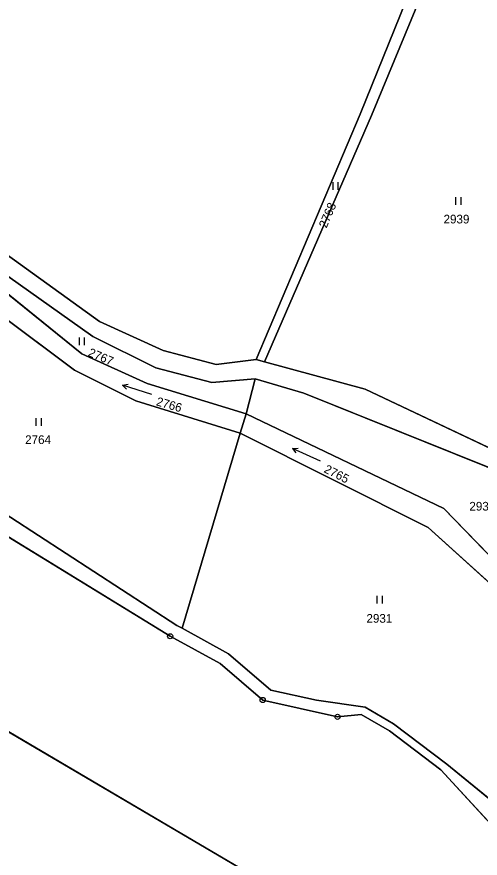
# Model space of a CAD drawing. Extents: x -689422 to -685210, y -987725 to -982160.
# Drawn here: x -686221.8 to -686131.3, y -986066.3 to -985902 of the extents above; entities that cross this region are included whole.
import ezdxf

# ---------------------------------------------------------------- set-up
doc = ezdxf.new("R2010")
doc.units = 0
for name, color, linetype in [('KN_Hranice_katastrální území', 7, 'Continuous'), ('KN_Hranice_parcel', 7, 'Continuous'), ('KN_Parcelni cisla', 7, 'Continuous'), ('KN_Polygon parcely', 7, 'Continuous'), ('KN_POZEMKY_LESNI POZEMEK', 7, 'Continuous'), ('KN_POZEMKY_ORNA PUDA', 7, 'Continuous'), ('KN_POZEMKY_OSTATNI PLOCHA', 7, 'Continuous'), ('KN_POZEMKY_TTP', 7, 'Continuous'), ('KN_POZEMKY_VODNI_PLOCHA', 7, 'Continuous'), ('KN_VYUZITI_07_vodni plocha_tok prirozeny', 7, 'Continuous'), ('KN_VYUZITI_08_vodni plocha _tok umely', 7, 'Continuous'), ('KN_VYUZITI_17_ostatni plocha_ostatni komunikace', 7, 'Continuous'), ('KN_Značky bodu BP', 7, 'Continuous'), ('KN_Značky kultur', 7, 'Continuous')]:
    doc.layers.add(name, color=color, linetype=linetype)

msp = doc.modelspace()

# ---------------------------------------------------------------- linework, layer by layer
at = {"layer": 'KN_Hranice_katastrální území'}
for points in [[(-686121.15, -986068.47), (-686138.99, -986049.06), (-686148.99, -986041.46), (-686154.54, -986038.26), (-686159.13, -986038.73), (-686173.77, -986035.44), (-686182.1, -986028.34), (-686191.85, -986022.99), (-686241.36, -985992.66), (-686252.49, -985990.14), (-686264.68, -985975.51), (-686279.38, -985968.04), (-686284.09, -985959.33), (-686285.62, -985955.48), (-686286.64, -985949.96), (-686295.21, -985944.82), (-686303.14, -985942.38), (-686308.45, -985936.05), (-686316.43, -985931.2), (-686323.32, -985922.95), (-686331.06, -985919.77), (-686335.03, -985911.58), (-686341.76, -985907.19), (-686351.63, -985901.79)], [(-686351.63, -985901.79), (-686341.76, -985907.19), (-686335.03, -985911.58), (-686331.06, -985919.77), (-686323.32, -985922.95), (-686316.43, -985931.2), (-686308.45, -985936.05), (-686303.14, -985942.38), (-686295.21, -985944.82), (-686286.64, -985949.96), (-686285.62, -985955.48), (-686284.09, -985959.33), (-686279.38, -985968.04), (-686264.68, -985975.51), (-686252.49, -985990.14), (-686241.36, -985992.66), (-686191.85, -986022.99), (-686182.1, -986028.34), (-686173.77, -986035.44), (-686159.13, -986038.73), (-686154.54, -986038.26), (-686148.99, -986041.46), (-686138.99, -986049.06), (-686121.15, -986068.47)]]:
    msp.add_lwpolyline(points, dxfattribs=at)
at = {"layer": 'KN_Hranice_parcel'}
for p, q in [((-686173.39, -985969.43), (-686175.04, -985968.93)), ((-686177.01, -985979.56), (-686175.27, -985972.75)), ((-686177.01, -985979.56), (-686178.14, -985983.36)), ((-686138.35, -985998.06), (-686177.01, -985979.56)), ((-686189.52, -986021.43), (-686178.14, -985983.36)), ((-686178.14, -985983.36), (-686141.43, -986001.74)), ((-686309.84, -985990.85), (-686131.32, -986095.8)), ((-686189.52, -986021.43), (-686190.54, -986020.86)), ((-686180.48, -986026.44), (-686189.52, -986021.43))]:
    msp.add_line(p, q, dxfattribs=at)
for points in [[(-686175.04, -985968.93), (-686182.88, -985969.94), (-686193.22, -985967.2), (-686205.63, -985961.54), (-686225.1, -985947.52), (-686238.83, -985935.76), (-686267.87, -985904.35), (-686299.93, -985857.95)], [(-686145.77, -985898.83), (-686154.73, -985921), (-686175.04, -985968.93)], [(-686173.39, -985969.43), (-686152.48, -985921.28), (-686143.63, -985899.91)], [(-686237.59, -985941.7), (-686227.22, -985950.12), (-686206.93, -985964.45), (-686194.67, -985970.58), (-686183.69, -985973.42), (-686175.27, -985972.75)], [(-686177.01, -985979.56), (-686196.33, -985973.62), (-686209.08, -985967.85), (-686234.6, -985947.26)], [(-686178.14, -985983.36), (-686198.58, -985976.99), (-686210.53, -985971), (-686235.99, -985952.03)], [(-686279.38, -985968.04), (-686264.68, -985975.51), (-686252.49, -985990.14), (-686241.36, -985992.66), (-686191.85, -986022.99), (-686182.1, -986028.34), (-686173.77, -986035.44), (-686159.13, -986038.73)], [(-686279.38, -985968.04), (-686264.68, -985975.51), (-686252.49, -985990.14), (-686241.36, -985992.66), (-686191.85, -986022.99), (-686182.1, -986028.34), (-686173.77, -986035.44), (-686159.13, -986038.73)], [(-686126.79, -985987.51), (-686153.74, -985974.71), (-686173.39, -985969.43)], [(-686175.27, -985972.75), (-686165.75, -985975.49), (-686124.13, -985992.22), (-686115.76, -986004.23), (-686110.07, -986007.66)], [(-686190.54, -986020.86), (-686239.27, -985989.25), (-686250.49, -985988.48), (-686262.66, -985973.88)], [(-686107.27, -986030.96), (-686122.67, -986014.23), (-686138.35, -985998.06)], [(-686141.43, -986001.74), (-686126.4, -986015.36), (-686109.48, -986035.97)], [(-686119.49, -986062.91), (-686137.81, -986047.98), (-686148.19, -986040.07), (-686153.74, -986036.87), (-686163.23, -986035.45), (-686172.15, -986033.54), (-686180.48, -986026.44)], [(-686159.13, -986038.73), (-686154.54, -986038.26), (-686148.99, -986041.46)], [(-686159.13, -986038.73), (-686154.54, -986038.26), (-686148.99, -986041.46)], [(-686148.99, -986041.46), (-686138.99, -986049.06), (-686121.15, -986068.47)], [(-686148.99, -986041.46), (-686138.99, -986049.06), (-686121.15, -986068.47)]]:
    msp.add_lwpolyline(points, dxfattribs=at)
at = {"layer": 'KN_Polygon parcely'}
for points in [[(-686126.79, -985987.51), (-686153.74, -985974.71), (-686173.39, -985969.43), (-686175.04, -985968.93), (-686182.88, -985969.94), (-686193.22, -985967.2), (-686205.63, -985961.54), (-686225.1, -985947.52), (-686238.83, -985935.76), (-686267.87, -985904.35), (-686299.93, -985857.95), (-686308.65, -985847.18), (-686338.38, -985822.19), (-686340.14, -985820.12), (-686344.29, -985815.26), (-686393.58, -985788.21), (-686424.26, -985776.61)], [(-686397.78, -985794.55), (-686344.3, -985824.7), (-686313.54, -985848.89), (-686275.26, -985902.25), (-686255.76, -985925.89), (-686243.13, -985937.43), (-686237.59, -985941.7), (-686227.22, -985950.12), (-686206.93, -985964.45), (-686194.67, -985970.58), (-686183.69, -985973.42), (-686175.27, -985972.75), (-686165.75, -985975.49), (-686124.13, -985992.22)], [(-686121.15, -986068.47), (-686138.99, -986049.06), (-686148.99, -986041.46), (-686154.54, -986038.26), (-686159.13, -986038.73), (-686173.77, -986035.44), (-686182.1, -986028.34), (-686191.85, -986022.99), (-686241.36, -985992.66), (-686252.49, -985990.14), (-686264.68, -985975.51), (-686279.38, -985968.04), (-686284.09, -985959.33), (-686285.62, -985955.48), (-686286.64, -985949.96), (-686295.21, -985944.82), (-686303.14, -985942.38), (-686308.45, -985936.05), (-686316.43, -985931.2), (-686323.32, -985922.95), (-686331.06, -985919.77), (-686335.03, -985911.58), (-686341.76, -985907.19), (-686351.63, -985901.79)], [(-686351.63, -985901.79), (-686341.76, -985907.19), (-686335.03, -985911.58), (-686331.06, -985919.77), (-686323.32, -985922.95), (-686316.43, -985931.2), (-686308.45, -985936.05), (-686303.14, -985942.38), (-686295.21, -985944.82), (-686286.64, -985949.96), (-686285.62, -985955.48), (-686284.09, -985959.33), (-686279.38, -985968.04), (-686264.68, -985975.51), (-686252.49, -985990.14), (-686241.36, -985992.66), (-686191.85, -986022.99), (-686182.1, -986028.34), (-686173.77, -986035.44), (-686159.13, -986038.73), (-686154.54, -986038.26), (-686148.99, -986041.46), (-686138.99, -986049.06), (-686121.15, -986068.47)], [(-686425.61, -985913.84), (-686393.19, -985928.44), (-686365.95, -985953.42), (-686352.38, -985961.95), (-686309.84, -985990.85), (-686131.32, -986095.8)], [(-686119.49, -986062.91), (-686137.81, -986047.98), (-686148.19, -986040.07), (-686153.74, -986036.87), (-686163.23, -986035.45), (-686172.15, -986033.54), (-686180.48, -986026.44), (-686189.52, -986021.43), (-686190.54, -986020.86), (-686239.27, -985989.25), (-686250.49, -985988.48), (-686262.66, -985973.88), (-686270.33, -985970.4), (-686277.62, -985967.09), (-686282.33, -985958.38), (-686283.81, -985945.24)]]:
    msp.add_lwpolyline(points, dxfattribs=at)
for points in [[(-686222.96, -985847.73), (-686235.51, -985837.99), (-686250.98, -985833.77), (-686261.03, -985832.37), (-686265.24, -985831.56), (-686299.93, -985857.95), (-686267.87, -985904.35), (-686238.83, -985935.76), (-686225.1, -985947.52), (-686205.63, -985961.54), (-686193.22, -985967.2), (-686182.88, -985969.94), (-686175.04, -985968.93), (-686154.73, -985921), (-686145.77, -985898.83), (-686170.38, -985886.37), (-686173.48, -985889.12), (-686189.45, -985872.02), (-686198.76, -985866.46)], [(-686122.45, -985878.56), (-686128.57, -985843.07), (-686138.45, -985874.09), (-686143.08, -985886.34), (-686143.63, -985899.91), (-686152.48, -985921.28), (-686173.39, -985969.43), (-686153.74, -985974.71), (-686126.79, -985987.51), (-686109.6, -985934.77), (-686106.33, -985911.04)], [(-686143.63, -985899.91), (-686145.77, -985898.83), (-686154.73, -985921), (-686175.04, -985968.93), (-686173.39, -985969.43), (-686152.48, -985921.28)], [(-686175.27, -985972.75), (-686183.69, -985973.42), (-686194.67, -985970.58), (-686206.93, -985964.45), (-686227.22, -985950.12), (-686237.59, -985941.7), (-686241.7, -985946.98), (-686234.6, -985947.26), (-686209.08, -985967.85), (-686196.33, -985973.62), (-686177.01, -985979.56)], [(-686209.08, -985967.85), (-686234.6, -985947.26), (-686241.7, -985946.98), (-686244.02, -985949.95), (-686235.99, -985952.03), (-686210.53, -985971), (-686198.58, -985976.99), (-686178.14, -985983.36), (-686177.01, -985979.56), (-686196.33, -985973.62)], [(-686178.14, -985983.36), (-686198.58, -985976.99), (-686210.53, -985971), (-686235.99, -985952.03), (-686244.02, -985949.95), (-686262.66, -985973.88), (-686250.49, -985988.48), (-686239.27, -985989.25), (-686190.54, -986020.86), (-686189.52, -986021.43)], [(-686110.64, -986014.69), (-686110.07, -986007.66), (-686115.76, -986004.23), (-686124.13, -985992.22), (-686165.75, -985975.49), (-686175.27, -985972.75), (-686177.01, -985979.56), (-686138.35, -985998.06), (-686122.67, -986014.23), (-686107.27, -986030.96)], [(-686126.4, -986015.36), (-686109.48, -986035.97), (-686107.18, -986031.4), (-686107.27, -986030.96), (-686122.67, -986014.23), (-686138.35, -985998.06), (-686177.01, -985979.56), (-686178.14, -985983.36), (-686141.43, -986001.74)], [(-686114.32, -986045.61), (-686109.48, -986035.97), (-686126.4, -986015.36), (-686141.43, -986001.74), (-686178.14, -985983.36), (-686189.52, -986021.43), (-686180.48, -986026.44), (-686172.15, -986033.54), (-686163.23, -986035.45), (-686153.74, -986036.87), (-686148.19, -986040.07), (-686137.81, -986047.98), (-686119.49, -986062.91)], [(-686309.84, -985990.85), (-686352.49, -986075.81), (-686149.72, -986175.89), (-686131.32, -986095.8)]]:
    msp.add_lwpolyline(points, close=True, dxfattribs=at)
at = {"layer": 'KN_POZEMKY_LESNI POZEMEK'}
for p, q in [((-686131.32, -986095.8), (-686309.84, -985990.85)), ((-686241.36, -985992.66), (-686191.85, -986022.99)), ((-686191.85, -986022.99), (-686182.1, -986028.34)), ((-686182.1, -986028.34), (-686173.77, -986035.44)), ((-686173.77, -986035.44), (-686159.13, -986038.73)), ((-686159.13, -986038.73), (-686154.54, -986038.26)), ((-686154.54, -986038.26), (-686148.99, -986041.46)), ((-686148.99, -986041.46), (-686138.99, -986049.06)), ((-686138.99, -986049.06), (-686121.15, -986068.47))]:
    msp.add_line(p, q, dxfattribs=at)
at = {"layer": 'KN_POZEMKY_ORNA PUDA'}
msp.add_line((-686309.84, -985990.85), (-686131.32, -986095.8), dxfattribs=at)
at = {"layer": 'KN_POZEMKY_OSTATNI PLOCHA'}
for p, q in [((-686225.1, -985947.52), (-686205.63, -985961.54)), ((-686206.93, -985964.45), (-686227.22, -985950.12)), ((-686205.63, -985961.54), (-686193.22, -985967.2)), ((-686194.67, -985970.58), (-686206.93, -985964.45)), ((-686193.22, -985967.2), (-686182.88, -985969.94)), ((-686182.88, -985969.94), (-686175.04, -985968.93)), ((-686175.04, -985968.93), (-686173.39, -985969.43)), ((-686173.39, -985969.43), (-686153.74, -985974.71)), ((-686183.69, -985973.42), (-686194.67, -985970.58)), ((-686175.27, -985972.75), (-686183.69, -985973.42)), ((-686165.75, -985975.49), (-686175.27, -985972.75)), ((-686153.74, -985974.71), (-686126.79, -985987.51)), ((-686124.13, -985992.22), (-686165.75, -985975.49))]:
    msp.add_line(p, q, dxfattribs=at)
at = {"layer": 'KN_POZEMKY_TTP'}
for p, q in [((-686154.73, -985921), (-686145.77, -985898.83)), ((-686145.77, -985898.83), (-686154.73, -985921)), ((-686152.48, -985921.28), (-686143.63, -985899.91)), ((-686143.63, -985899.91), (-686152.48, -985921.28)), ((-686175.04, -985968.93), (-686154.73, -985921)), ((-686154.73, -985921), (-686175.04, -985968.93)), ((-686173.39, -985969.43), (-686152.48, -985921.28)), ((-686152.48, -985921.28), (-686173.39, -985969.43)), ((-686209.08, -985967.85), (-686234.6, -985947.26)), ((-686205.63, -985961.54), (-686225.1, -985947.52)), ((-686227.22, -985950.12), (-686206.93, -985964.45)), ((-686235.99, -985952.03), (-686210.53, -985971)), ((-686193.22, -985967.2), (-686205.63, -985961.54)), ((-686206.93, -985964.45), (-686194.67, -985970.58)), ((-686196.33, -985973.62), (-686209.08, -985967.85)), ((-686182.88, -985969.94), (-686193.22, -985967.2)), ((-686175.04, -985968.93), (-686182.88, -985969.94)), ((-686173.39, -985969.43), (-686175.04, -985968.93)), ((-686153.74, -985974.71), (-686173.39, -985969.43)), ((-686210.53, -985971), (-686198.58, -985976.99)), ((-686194.67, -985970.58), (-686183.69, -985973.42)), ((-686183.69, -985973.42), (-686175.27, -985972.75)), ((-686177.01, -985979.56), (-686175.27, -985972.75)), ((-686175.27, -985972.75), (-686177.01, -985979.56)), ((-686175.27, -985972.75), (-686165.75, -985975.49)), ((-686177.01, -985979.56), (-686196.33, -985973.62)), ((-686126.79, -985987.51), (-686153.74, -985974.71)), ((-686165.75, -985975.49), (-686124.13, -985992.22)), ((-686198.58, -985976.99), (-686178.14, -985983.36)), ((-686138.35, -985998.06), (-686177.01, -985979.56)), ((-686189.52, -986021.43), (-686178.14, -985983.36)), ((-686178.14, -985983.36), (-686189.52, -986021.43)), ((-686178.14, -985983.36), (-686141.43, -986001.74)), ((-686190.54, -986020.86), (-686239.27, -985989.25)), ((-686122.67, -986014.23), (-686138.35, -985998.06)), ((-686141.43, -986001.74), (-686126.4, -986015.36)), ((-686189.52, -986021.43), (-686190.54, -986020.86)), ((-686180.48, -986026.44), (-686189.52, -986021.43)), ((-686172.15, -986033.54), (-686180.48, -986026.44)), ((-686163.23, -986035.45), (-686172.15, -986033.54)), ((-686153.74, -986036.87), (-686163.23, -986035.45)), ((-686148.19, -986040.07), (-686153.74, -986036.87)), ((-686137.81, -986047.98), (-686148.19, -986040.07)), ((-686119.49, -986062.91), (-686137.81, -986047.98))]:
    msp.add_line(p, q, dxfattribs=at)
at = {"layer": 'KN_POZEMKY_VODNI_PLOCHA'}
for p, q in [((-686234.6, -985947.26), (-686209.08, -985967.85)), ((-686210.53, -985971), (-686235.99, -985952.03)), ((-686209.08, -985967.85), (-686196.33, -985973.62)), ((-686198.58, -985976.99), (-686210.53, -985971)), ((-686196.33, -985973.62), (-686177.01, -985979.56)), ((-686178.14, -985983.36), (-686198.58, -985976.99)), ((-686178.14, -985983.36), (-686177.01, -985979.56)), ((-686177.01, -985979.56), (-686178.14, -985983.36)), ((-686177.01, -985979.56), (-686138.35, -985998.06)), ((-686141.43, -986001.74), (-686178.14, -985983.36)), ((-686239.27, -985989.25), (-686190.54, -986020.86)), ((-686191.85, -986022.99), (-686241.36, -985992.66)), ((-686138.35, -985998.06), (-686122.67, -986014.23)), ((-686126.4, -986015.36), (-686141.43, -986001.74)), ((-686190.54, -986020.86), (-686189.52, -986021.43)), ((-686189.52, -986021.43), (-686180.48, -986026.44)), ((-686182.1, -986028.34), (-686191.85, -986022.99)), ((-686180.48, -986026.44), (-686172.15, -986033.54)), ((-686173.77, -986035.44), (-686182.1, -986028.34)), ((-686172.15, -986033.54), (-686163.23, -986035.45)), ((-686159.13, -986038.73), (-686173.77, -986035.44)), ((-686163.23, -986035.45), (-686153.74, -986036.87)), ((-686153.74, -986036.87), (-686148.19, -986040.07)), ((-686154.54, -986038.26), (-686159.13, -986038.73)), ((-686148.99, -986041.46), (-686154.54, -986038.26)), ((-686148.19, -986040.07), (-686137.81, -986047.98)), ((-686138.99, -986049.06), (-686148.99, -986041.46)), ((-686137.81, -986047.98), (-686119.49, -986062.91)), ((-686121.15, -986068.47), (-686138.99, -986049.06))]:
    msp.add_line(p, q, dxfattribs=at)
at = {"layer": 'KN_VYUZITI_07_vodni plocha_tok prirozeny'}
for p, q in [((-686178.14, -985983.36), (-686177.01, -985979.56)), ((-686177.01, -985979.56), (-686138.35, -985998.06)), ((-686141.43, -986001.74), (-686178.14, -985983.36)), ((-686239.27, -985989.25), (-686190.54, -986020.86)), ((-686191.85, -986022.99), (-686241.36, -985992.66)), ((-686138.35, -985998.06), (-686122.67, -986014.23)), ((-686126.4, -986015.36), (-686141.43, -986001.74)), ((-686190.54, -986020.86), (-686189.52, -986021.43)), ((-686189.52, -986021.43), (-686180.48, -986026.44)), ((-686182.1, -986028.34), (-686191.85, -986022.99)), ((-686180.48, -986026.44), (-686172.15, -986033.54)), ((-686173.77, -986035.44), (-686182.1, -986028.34)), ((-686172.15, -986033.54), (-686163.23, -986035.45)), ((-686159.13, -986038.73), (-686173.77, -986035.44)), ((-686163.23, -986035.45), (-686153.74, -986036.87)), ((-686153.74, -986036.87), (-686148.19, -986040.07)), ((-686154.54, -986038.26), (-686159.13, -986038.73)), ((-686148.99, -986041.46), (-686154.54, -986038.26)), ((-686148.19, -986040.07), (-686137.81, -986047.98)), ((-686138.99, -986049.06), (-686148.99, -986041.46)), ((-686137.81, -986047.98), (-686119.49, -986062.91)), ((-686121.15, -986068.47), (-686138.99, -986049.06))]:
    msp.add_line(p, q, dxfattribs=at)
at = {"layer": 'KN_VYUZITI_08_vodni plocha _tok umely'}
for p, q in [((-686234.6, -985947.26), (-686209.08, -985967.85)), ((-686210.53, -985971), (-686235.99, -985952.03)), ((-686209.08, -985967.85), (-686196.33, -985973.62)), ((-686198.58, -985976.99), (-686210.53, -985971)), ((-686196.33, -985973.62), (-686177.01, -985979.56)), ((-686178.14, -985983.36), (-686198.58, -985976.99)), ((-686177.01, -985979.56), (-686178.14, -985983.36))]:
    msp.add_line(p, q, dxfattribs=at)
at = {"layer": 'KN_VYUZITI_17_ostatni plocha_ostatni komunikace'}
for p, q in [((-686225.1, -985947.52), (-686205.63, -985961.54)), ((-686206.93, -985964.45), (-686227.22, -985950.12)), ((-686205.63, -985961.54), (-686193.22, -985967.2)), ((-686194.67, -985970.58), (-686206.93, -985964.45)), ((-686193.22, -985967.2), (-686182.88, -985969.94)), ((-686182.88, -985969.94), (-686175.04, -985968.93)), ((-686175.04, -985968.93), (-686173.39, -985969.43)), ((-686173.39, -985969.43), (-686153.74, -985974.71)), ((-686183.69, -985973.42), (-686194.67, -985970.58)), ((-686175.27, -985972.75), (-686183.69, -985973.42)), ((-686165.75, -985975.49), (-686175.27, -985972.75)), ((-686153.74, -985974.71), (-686126.79, -985987.51)), ((-686124.13, -985992.22), (-686165.75, -985975.49))]:
    msp.add_line(p, q, dxfattribs=at)
at = {"layer": 'KN_Značky bodu BP'}
for centre, radius in [((-686191.85, -986022.99), 0.5), ((-686191.85, -986022.99), 0.5), ((-686191.85, -986022.99), 0.0303), ((-686191.85, -986022.99), 0.0303), ((-686173.77, -986035.44), 0.5), ((-686173.77, -986035.44), 0.5), ((-686173.77, -986035.44), 0.0303), ((-686173.77, -986035.44), 0.0303), ((-686159.13, -986038.73), 0.5), ((-686159.13, -986038.73), 0.5), ((-686159.13, -986038.73), 0.0303), ((-686159.13, -986038.73), 0.0303)]:
    msp.add_circle(centre, radius, dxfattribs=at)
at = {"layer": 'KN_Značky kultur'}
for p, q in [((-686160.03, -985935.83), (-686160.03, -985934.33)), ((-686159.03, -985935.83), (-686159.03, -985934.33)), ((-686136.01, -985938.73), (-686136.01, -985937.23)), ((-686135.01, -985938.73), (-686135.01, -985937.23)), ((-686209.59, -985966.14), (-686209.59, -985964.64)), ((-686208.59, -985966.14), (-686208.59, -985964.64)), ((-686201.13, -985973.93), (-686200.04, -985973.76)), ((-686195.42, -985975.78), (-686201.13, -985973.93)), ((-686201.13, -985973.93), (-686200.35, -985974.71)), ((-686218, -985981.9), (-686218, -985980.4)), ((-686217, -985981.9), (-686217, -985980.4)), ((-686167.96, -985986.34), (-686166.87, -985986.28)), ((-686162.48, -985988.79), (-686167.96, -985986.34)), ((-686167.96, -985986.34), (-686167.27, -985987.2)), ((-686151.38, -986016.61), (-686151.38, -986015.11)), ((-686150.38, -986016.61), (-686150.38, -986015.11))]:
    msp.add_line(p, q, dxfattribs=at)

# ---------------------------------------------------------------- texts
at = {"layer": 'KN_Parcelni cisla'}
for s, rotation, p in [('2768', 67, (-686161.32, -985943.41)), ('2767', 337, (-686208.02, -985968.2)), ('2766', 344, (-686194.7, -985977.87)), ('2765', 333, (-686161.95, -985990.89))]:
    msp.add_text(s, height=1.7, rotation=rotation, dxfattribs=at).set_placement(p)
for s, p in [('2939', (-686138.44, -985942.37)), ('2764', (-686220.18, -985985.45)), ('2932', (-686133.39, -985998.45)), ('2931', (-686153.5, -986020.35))]:
    msp.add_text(s, height=1.7, dxfattribs=at).set_placement(p)

doc.saveas('drawing.dxf')
